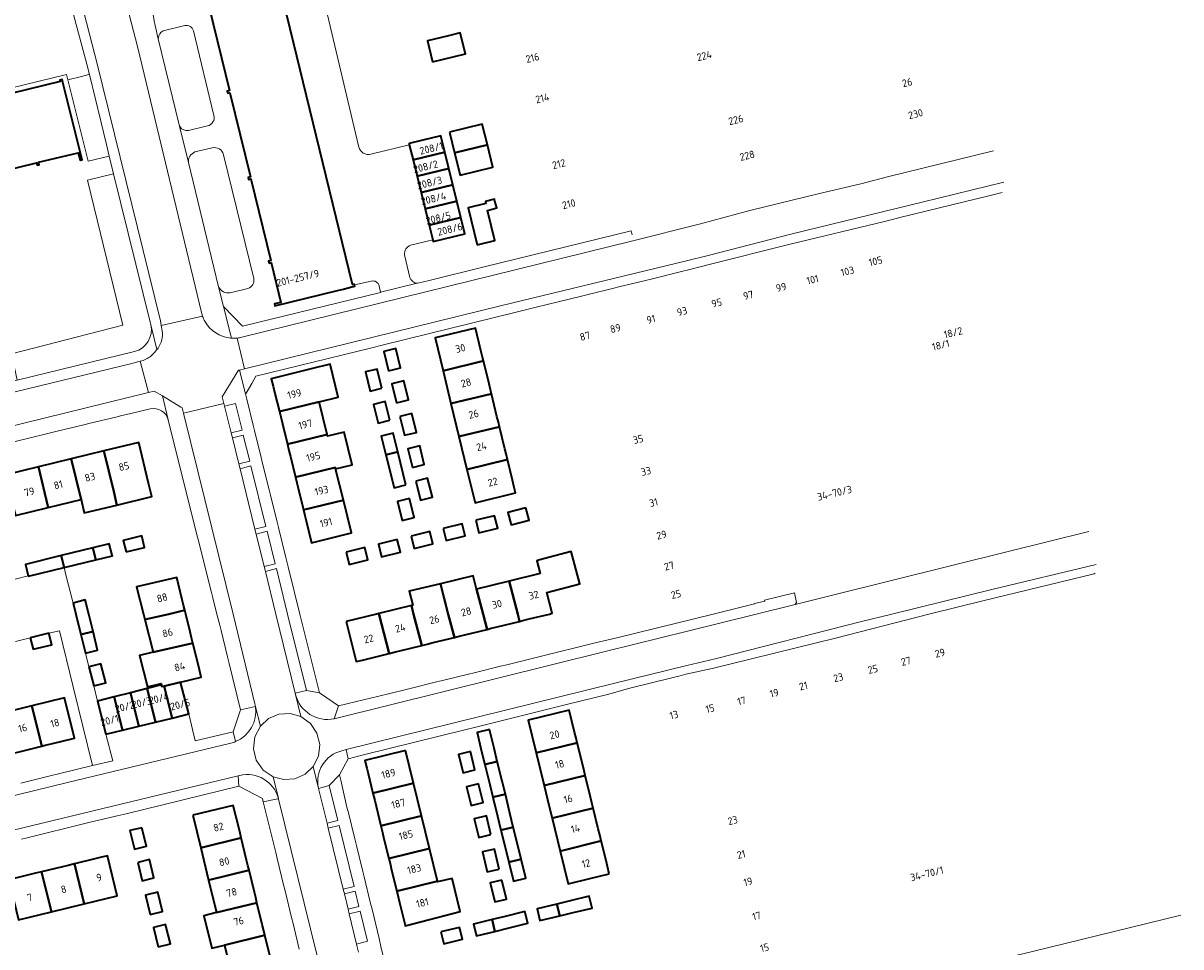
# Model space of a CAD drawing. Extents: x 150256 to 156914, y 461459 to 469481.
# Tile 444 of 656: x 156480 to 156689, y 463940 to 464107. Entities that reach past the tile are written whole.
import ezdxf
from ezdxf.enums import TextEntityAlignment as Align

# ---------------------------------------------------------------- set-up
doc = ezdxf.new("R2010")
doc.units = 0
doc.header["$LTSCALE"] = 0.75
for name, color, linetype, lineweight in [('B-RO-GR-BEPLANTING_CULTUUR_BODEMBEDEKKER-GV', 251, 'CONTINUOUS', 18), ('B-RO-OG-BEBOUWING-GV', 6, 'CONTINUOUS', 35), ('B-RO-OG-BEBOUWING-T18', 1, 'CONTINUOUS', 18), ('B-RO-OG-TERREIN_CULTUURSCHEIDING-GV', 251, 'CONTINUOUS', 18), ('B-RO-VH-VERHARDING_ASFALT-GV', 251, 'CONTINUOUS', 18), ('B-RO-VH-VERHARDING_BETONSTRAATSTEEN-GV', 251, 'CONTINUOUS', 18), ('B-RO-VH-VERHARDING_STRAATBAKSTEEN-GV', 251, 'CONTINUOUS', 18), ('B-RO-VH-VERHARDING_TEGEL-GV', 251, 'CONTINUOUS', 18)]:
    doc.layers.add(name, color=color, linetype=linetype, lineweight=lineweight)
doc.styles.add('NLCS-ISO-M200-T18', font='NLCS-ISO.ttf', dxfattribs={"height": 360})

msp = doc.modelspace()

# ---------------------------------------------------------------- linework, layer by layer
at = {"layer": 'B-RO-GR-BEPLANTING_CULTUUR_BODEMBEDEKKER-GV'}
msp.add_lwpolyline([(156495.489, 464082.689), (156495.018, 464084.842), (156491.932, 464097.478), (156491.807, 464097.448), (156490.52, 464097.134), (156488.047, 464096.53), (156491.676, 464081.836)], close=True, dxfattribs=at)
for points in [[(156502.971, 464052.507), (156496.292, 464079.502), (156491.569, 464078.382), (156497.965, 464052.192), (156477.825, 464047.035), (156477.945, 464046.495), (156478.885, 464042.26)], [(156478.885, 464042.26), (156500.084, 464047.4)]]:
    msp.add_lwpolyline(points, dxfattribs=at)
for points in [[(156500.084, 464047.4, 0.3946359), (156503.029, 464052.269)], [(156503.029, 464052.269, 0.0158648), (156502.971, 464052.507)]]:
    msp.add_lwpolyline(points, format="xyb", dxfattribs=at)
at = {"layer": 'B-RO-OG-BEBOUWING-GV'}
for points in [[(156513.577, 464109.572), (156517.225, 464094.558), (156516.808, 464094.439), (156516.921, 464094.08), (156517.317, 464094.176), (156521.005, 464078.995), (156520.571, 464078.872), (156520.685, 464078.512), (156521.098, 464078.613), (156524.683, 464063.859), (156524.253, 464063.737), (156524.366, 464063.378), (156524.775, 464063.477), (156526.521, 464056.29), (156525.369, 464056.01), (156525.443, 464055.708), (156536.742, 464058.458), (156537.811, 464058.718), (156538.394, 464058.86), (156539.56, 464059.144), (156539.851, 464059.214), (156539.788, 464059.473), (156539.755, 464059.608), (156539.45, 464059.533), (156524.611, 464120.373)], [(156467.535, 464077.918), (156482.352, 464081.513), (156482.473, 464081.092), (156482.832, 464081.176), (156482.728, 464081.604), (156489.893, 464083.343), (156490.222, 464081.986), (156490.287, 464082.002), (156490.587, 464082.075), (156487.076, 464096.294), (156487.014, 464096.544), (156486.593, 464096.442), (156486.654, 464096.191), (156435.164, 464083.633)]]:
    msp.add_lwpolyline(points, dxfattribs=at)
for points in [[(156553.912, 464099.743), (156559.849, 464101.195), (156558.92, 464104.995), (156556.801, 464104.477), (156554.249, 464103.853), (156552.983, 464103.543)], [(156556.969, 464087.075), (156557.036, 464086.803), (156557.896, 464083.299), (156563.819, 464084.746), (156562.891, 464088.528)], [(156549.711, 464084.791), (156550.391, 464082.037), (156556.118, 464083.452), (156555.39, 464086.399), (156552.122, 464085.592), (156549.663, 464084.984)], [(156563.819, 464084.746), (156557.896, 464083.299), (156558.877, 464079.301), (156564.799, 464080.754)], [(156550.391, 464082.037), (156551.12, 464079.087), (156556.847, 464080.502), (156556.118, 464083.452)], [(156551.12, 464079.087), (156551.848, 464076.138), (156557.575, 464077.553), (156556.847, 464080.502)], [(156551.848, 464076.138), (156552.577, 464073.189), (156558.304, 464074.604), (156557.575, 464077.553)], [(156558.304, 464074.604), (156552.577, 464073.189), (156553.305, 464070.24), (156559.032, 464071.655)], [(156561.937, 464066.679), (156565.165, 464067.457), (156563.851, 464072.91), (156565.507, 464073.361), (156565.164, 464074.591), (156565.07, 464074.929), (156563.456, 464074.55), (156563.554, 464074.143), (156560.327, 464073.366)], [(156553.956, 464067.606), (156554.034, 464067.291), (156559.761, 464068.706), (156559.032, 464071.655), (156553.305, 464070.24)], [(156563.119, 464045.713), (156562.948, 464046.416), (156562.655, 464047.623), (156561.679, 464051.647), (156554.36, 464049.872), (156555.799, 464043.938)], [(156545.954, 464043.962), (156548.137, 464044.489), (156547.297, 464047.968), (156545.114, 464047.441)], [(156526.229, 464036.588), (156533.413, 464038.356), (156536.849, 464039.202), (156535.395, 464045.132), (156531.954, 464044.285), (156524.77, 464042.517), (156525.106, 464041.15), (156525.373, 464040.068)], [(156564.558, 464039.779), (156564.387, 464040.483), (156564.118, 464041.593), (156563.119, 464045.713), (156555.799, 464043.938), (156557.238, 464038.004)], [(156544.755, 464040.805), (156543.916, 464044.244), (156541.807, 464043.73), (156542.646, 464040.291)], [(156547.393, 464038.163), (156549.56, 464038.693), (156548.725, 464042.107), (156546.558, 464041.577)], [(156557.238, 464038.004), (156558.678, 464032.07), (156565.997, 464033.845), (156565.8, 464034.656), (156565.547, 464035.702), (156564.558, 464039.779)], [(156526.229, 464036.588), (156526.53, 464035.364), (156526.776, 464034.366), (156527.688, 464030.659), (156534.872, 464032.427), (156533.413, 464038.356)], [(156546.215, 464035.006), (156545.359, 464038.371), (156543.25, 464037.835), (156544.105, 464034.47)], [(156548.018, 464035.676), (156548.842, 464032.296), (156550.987, 464032.82), (156550.163, 464036.199)], [(156529.148, 464024.73), (156536.332, 464026.498), (156536.4, 464026.222), (156539.371, 464026.953), (156537.918, 464032.851), (156534.948, 464032.12), (156534.872, 464032.427), (156527.688, 464030.659), (156527.965, 464029.535), (156528.235, 464028.438)], [(156545.489, 464028.752), (156547.627, 464029.278), (156546.784, 464032.665), (156544.653, 464032.13)], [(156560.117, 464026.136), (156567.436, 464027.911), (156567.191, 464028.92), (156566.961, 464029.868), (156565.997, 464033.845), (156558.678, 464032.07)], [(156494.514, 464029.456), (156496.308, 464022.113), (156496.895, 464019.691), (156503.194, 464021.217), (156502.607, 464023.639), (156500.828, 464030.985)], [(156550.281, 464026.478), (156552.408, 464026.998), (156551.585, 464030.363), (156549.458, 464029.843)], [(156488.608, 464028.025), (156490.402, 464020.683), (156490.988, 464018.261), (156496.895, 464019.691), (156496.308, 464022.113), (156494.514, 464029.456)], [(156549.109, 464023.322), (156547.627, 464029.278), (156545.489, 464028.752), (156546.963, 464022.793)], [(156476.797, 464025.164), (156478.59, 464017.821), (156484.496, 464019.252), (156482.702, 464026.594)], [(156482.702, 464026.594), (156484.496, 464019.252), (156490.402, 464020.683), (156488.608, 464028.025)], [(156536.332, 464026.498), (156529.148, 464024.73), (156529.403, 464023.692), (156529.642, 464022.722), (156530.607, 464018.801), (156537.791, 464020.569), (156536.4, 464026.222)], [(156560.117, 464026.136), (156561.581, 464020.099), (156568.9, 464021.874), (156568.605, 464023.093), (156568.342, 464024.174), (156567.436, 464027.911)], [(156550.882, 464024.02), (156551.757, 464020.573), (156553.875, 464021.111), (156553, 464024.557)], [(156530.607, 464018.801), (156530.847, 464017.824), (156531.089, 464016.842), (156532.065, 464012.877), (156539.249, 464014.645), (156537.791, 464020.569)], [(156549.719, 464020.873), (156547.565, 464020.333), (156548.422, 464016.916), (156550.576, 464017.456)], [(156561.742, 464016.93), (156562.29, 464014.691), (156565.673, 464015.519), (156565.125, 464017.757)], [(156570.786, 464019.172), (156567.517, 464018.322), (156568.097, 464016.094), (156571.365, 464016.944)], [(156555.819, 464015.473), (156556.364, 464013.265), (156559.78, 464014.109), (156559.235, 464016.317)], [(156498.54, 464011.226), (156501.876, 464012.047), (156501.368, 464014.112), (156498.032, 464013.291)], [(156547.528, 464013.448), (156544.12, 464012.601), (156544.678, 464010.357), (156548.086, 464011.204)], [(156550.032, 464014.06), (156550.573, 464011.837), (156553.971, 464012.663), (156553.43, 464014.887)], [(156487.355, 464008.399), (156493.065, 464009.794), (156492.534, 464011.964), (156486.823, 464010.553)], [(156493.065, 464009.794), (156496.073, 464010.53), (156496.048, 464010.619), (156495.478, 464012.692), (156492.534, 464011.964)], [(156538.272, 464011.167), (156538.822, 464008.952), (156542.21, 464009.793), (156541.659, 464012.008)], [(156480.887, 464006.899), (156480.908, 464006.812), (156487.355, 464008.399), (156486.823, 464010.553), (156480.397, 464008.965)], [(156569.629, 463998.676), (156570.391, 463998.864), (156571.381, 463999.108), (156575.002, 464000), (156575.514, 464000.126), (156574.525, 464003.909), (156580.484, 464005.467), (156578.966, 464011.272), (156573.064, 464009.729), (156572.717, 464009.638), (156573.325, 464007.311), (156567.733, 464005.928), (156569.282, 464000)], [(156501.933, 463999.001), (156506.263, 464000), (156509.163, 464000.669), (156508.935, 464001.602), (156508.696, 464002.578), (156507.715, 464006.581), (156500.434, 464004.902), (156501.679, 464000)], [(156550.083, 464001.561), (156550.491, 464000), (156551.974, 463994.33), (156552.904, 463994.559), (156554.004, 463994.829), (156557.859, 463995.779), (156556.755, 464000), (156555.966, 464003.017), (156555.327, 464005.461), (156549.698, 464004.108), (156550.314, 464001.618)], [(156557.859, 463995.779), (156558.701, 463995.986), (156559.751, 463996.244), (156563.744, 463997.228), (156563.019, 464000), (156561.85, 464004.472), (156561.253, 464006.886), (156555.327, 464005.461), (156555.966, 464003.017), (156556.755, 464000)], [(156567.733, 464005.928), (156561.85, 464004.472), (156563.019, 464000), (156563.744, 463997.228), (156564.504, 463997.415), (156565.577, 463997.679), (156569.629, 463998.676), (156569.282, 464000)], [(156488.96, 464001.982), (156489.473, 464000), (156490.394, 463996.309), (156492.582, 463996.813), (156491.807, 464000), (156491.148, 464002.548)], [(156544.199, 464000.106), (156546.089, 463992.88), (156547.184, 463993.15), (156548.209, 463993.402), (156551.974, 463994.33), (156550.491, 464000), (156550.083, 464001.561)], [(156509.163, 464000.669), (156506.263, 464000), (156501.933, 463999.001), (156503.424, 463993.134), (156503.432, 463993.101), (156510.613, 463994.757), (156510.381, 463995.702), (156510.118, 463996.776), (156509.327, 464000)], [(156538.314, 463998.656), (156540.1, 463991.406), (156541.248, 463991.688), (156542.209, 463991.925), (156546.089, 463992.88), (156544.199, 464000.106), (156543.771, 464000)], [(156492.582, 463996.813), (156490.394, 463996.309), (156491.233, 463992.943), (156493.39, 463993.493)], [(156481.239, 463995.721), (156481.76, 463993.622), (156485.119, 463994.432), (156484.612, 463996.535)], [(156508.377, 463987.695), (156512.125, 463988.584), (156511.802, 463989.903), (156511.547, 463990.943), (156510.613, 463994.757), (156503.432, 463993.101), (156503.424, 463993.134), (156500.974, 463992.508), (156502.418, 463986.851), (156504.862, 463987.474), (156504.93, 463987.206), (156505.009, 463986.895), (156505.411, 463986.991)], [(156491.822, 463990.463), (156492.704, 463987.033), (156494.864, 463987.588), (156493.983, 463991.018)], [(156503.862, 463980.473), (156502.344, 463986.546), (156499.355, 463985.782), (156500.867, 463979.741)], [(156505.411, 463986.991), (156505.009, 463986.895), (156504.93, 463987.206), (156502.344, 463986.546), (156503.862, 463980.473), (156506.858, 463981.206)], [(156505.411, 463986.991), (156506.858, 463981.206), (156509.857, 463981.94), (156508.377, 463987.695)], [(156481.534, 463983.404), (156483.321, 463976.137), (156483.937, 463976.289), (156485.039, 463976.56), (156489.207, 463977.585), (156487.42, 463984.852)], [(156494.875, 463978.275), (156497.871, 463979.008), (156496.367, 463985.019), (156493.379, 463984.256)], [(156496.367, 463985.019), (156497.871, 463979.008), (156500.867, 463979.741), (156499.355, 463985.782)], [(156483.321, 463976.137), (156481.534, 463983.404), (156475.648, 463981.957), (156477.435, 463974.69), (156478.183, 463974.874), (156479.229, 463975.131)], [(156580.036, 463976.742), (156579.829, 463977.589), (156579.56, 463978.686), (156578.588, 463982.657), (156571.175, 463980.842), (156572.623, 463974.927)], [(156564.178, 463979.137), (156561.935, 463978.583), (156562.772, 463975.19), (156563.352, 463972.828), (156565.58, 463973.378), (156565.015, 463975.744)], [(156581.485, 463970.827), (156581.28, 463971.663), (156581.03, 463972.683), (156580.036, 463976.742), (156572.623, 463974.927), (156574.072, 463969.011)], [(156549.043, 463975.352), (156541.691, 463973.563), (156542.036, 463972.145), (156542.267, 463971.197), (156543.128, 463967.659), (156550.48, 463969.448)], [(156560.735, 463975.171), (156558.591, 463974.634), (156559.427, 463971.293), (156561.571, 463971.83)], [(156564.823, 463966.886), (156567.064, 463967.431), (156566.469, 463969.779), (156565.58, 463973.378), (156563.352, 463972.828), (156564.241, 463969.229)], [(156581.485, 463970.827), (156574.072, 463969.011), (156574.996, 463965.235), (156575.521, 463963.092), (156582.933, 463964.912), (156582.693, 463965.893), (156582.442, 463966.918)], [(156543.128, 463967.659), (156543.451, 463966.331), (156543.704, 463965.292), (156544.564, 463961.755), (156551.916, 463963.544), (156550.48, 463969.448)], [(156562.192, 463969.316), (156560.03, 463968.786), (156560.861, 463965.4), (156563.023, 463965.93)], [(156568.476, 463961.523), (156567.888, 463964.047), (156567.064, 463967.431), (156564.823, 463966.886), (156565.647, 463963.501), (156566.27, 463960.972)], [(156510.608, 463963.645), (156512.035, 463957.785), (156519.339, 463959.563), (156519.131, 463960.415), (156518.886, 463961.421), (156517.911, 463965.423)], [(156553.353, 463957.64), (156551.916, 463963.544), (156544.564, 463961.755), (156544.858, 463960.546), (156545.134, 463959.415), (156546.001, 463955.851)], [(156564.446, 463960.149), (156563.627, 463963.547), (156561.449, 463963.022), (156562.268, 463959.625)], [(156582.933, 463964.912), (156575.521, 463963.092), (156576.968, 463957.181), (156584.382, 463958.997), (156584.103, 463960.136), (156583.848, 463961.176)], [(156501.372, 463961.396), (156499.243, 463960.869), (156500.076, 463957.505), (156502.205, 463958.032)], [(156568.476, 463961.523), (156566.27, 463960.972), (156567.109, 463957.616), (156567.705, 463955.189), (156569.908, 463955.731), (156569.315, 463958.168)], [(156519.339, 463959.563), (156512.035, 463957.785), (156513.462, 463951.925), (156520.766, 463953.703), (156520.554, 463954.572), (156520.315, 463955.555)], [(156547.438, 463949.947), (156554.79, 463951.736), (156553.353, 463957.64), (156546.001, 463955.851), (156546.287, 463954.674), (156546.511, 463953.755)], [(156565.948, 463953.924), (156565.092, 463957.542), (156562.936, 463957.032), (156563.792, 463953.414)], [(156585.83, 463953.081), (156585.505, 463954.408), (156585.248, 463955.461), (156584.382, 463958.997), (156576.968, 463957.181), (156578.417, 463951.266), (156582.333, 463952.225)], [(156491, 463947.649), (156489.242, 463954.875), (156488.078, 463954.592), (156487.031, 463954.337), (156483.29, 463953.426), (156485.048, 463946.201)], [(156489.242, 463954.875), (156491, 463947.649), (156496.95, 463949.097), (156495.192, 463956.322), (156493.879, 463956.003), (156492.903, 463955.766)], [(156500.648, 463955.106), (156501.445, 463951.826), (156503.579, 463952.345), (156502.782, 463955.624)], [(156569.908, 463955.731), (156567.705, 463955.189), (156568.554, 463951.739), (156570.756, 463952.281)], [(156477.338, 463951.979), (156479.096, 463944.753), (156485.048, 463946.201), (156483.29, 463953.426), (156482.2, 463953.161), (156481.21, 463952.921)], [(156514.89, 463946.065), (156522.193, 463947.843), (156521.965, 463948.779), (156521.727, 463949.755), (156520.766, 463953.703), (156513.462, 463951.925)], [(156554.723, 463945.17), (156558.902, 463946.267), (156558.852, 463946.475), (156557.47, 463952.213), (156554.818, 463951.619), (156554.79, 463951.736), (156547.438, 463949.947), (156547.687, 463948.922), (156547.937, 463947.897), (156548.873, 463944.048), (156548.967, 463943.66)], [(156566.429, 463951.908), (156564.327, 463951.407), (156565.138, 463948.001), (156567.24, 463948.501)], [(156502.903, 463945.695), (156505.146, 463946.235), (156504.282, 463949.748), (156502.07, 463949.226), (156502.052, 463949.222)], [(156576.362, 463947.605), (156576.878, 463945.482), (156579.287, 463946.051), (156582.728, 463946.888), (156582.206, 463949.034), (156578.765, 463948.197)], [(156522.193, 463947.843), (156514.89, 463946.065), (156512.578, 463945.502), (156514.022, 463939.646), (156516.317, 463940.205), (156523.62, 463941.983), (156523.424, 463942.79), (156523.156, 463943.892)], [(156576.878, 463945.482), (156576.362, 463947.605), (156572.795, 463946.738), (156573.31, 463944.615)], [(156565.169, 463942.655), (156564.661, 463944.788), (156561.329, 463943.996), (156561.836, 463941.863)], [(156564.661, 463944.788), (156565.169, 463942.655), (156567.529, 463943.271), (156571.106, 463944.146), (156570.596, 463946.229), (156567.019, 463945.354)], [(156504.346, 463939.891), (156506.597, 463940.437), (156505.687, 463943.91), (156503.47, 463943.397)], [(156555.408, 463942.585), (156555.919, 463940.446), (156559.296, 463941.253), (156558.786, 463943.391)], [(156523.62, 463941.983), (156516.317, 463940.205), (156517.744, 463934.345), (156525.048, 463936.123), (156524.811, 463937.094), (156524.573, 463938.071)]]:
    msp.add_lwpolyline(points, close=True, dxfattribs=at)
at = {"layer": 'B-RO-OG-TERREIN_CULTUURSCHEIDING-GV'}
for points in [[(156434.928, 464084.604), (156487.807, 464097.501), (156488.047, 464096.53), (156490.52, 464097.134), (156491.807, 464097.448), (156491.932, 464097.478), (156491.475, 464099.349), (156486.436, 464117.999), (156485.559, 464121.546), (156485.485, 464121.847), (156482.154, 464120.807), (156477.957, 464119.496), (156477.738, 464119.428), (156477.823, 464119.073)], [(156509.131, 464106.314), (156505.219, 464105.376)], [(156504.375, 464104.086), (156504.356, 464103.919), (156508.199, 464088.129), (156508.288, 464088.003)], [(156514.423, 464090.092), (156510.697, 464105.359)], [(156509.806, 464087.367), (156513.255, 464088.184)], [(156514.103, 464084.226), (156510.993, 464083.474)], [(156521.609, 464060.61), (156516.135, 464082.988)], [(156509.796, 464081.57), (156515.259, 464059.127)], [(156517.334, 464058.018), (156520.546, 464058.839)]]:
    msp.add_lwpolyline(points, dxfattribs=at)
for points in [[(156510.697, 464105.359, 0.4096344), (156509.131, 464106.314)], [(156505.219, 464105.376, 0.2389326), (156504.375, 464104.086)], [(156513.255, 464088.184, 0.4161298), (156514.423, 464090.092)], [(156508.288, 464088.003, 0.3028596), (156509.806, 464087.367)], [(156510.993, 464083.474, 0.3260589), (156509.796, 464081.57)], [(156516.135, 464082.988, 0.4122806), (156514.103, 464084.226)], [(156520.546, 464058.839, 0.410661), (156521.609, 464060.61)], [(156515.259, 464059.127, 0.3241991), (156517.334, 464058.018)]]:
    msp.add_lwpolyline(points, format="xyb", dxfattribs=at)
for points in [[(156516.334, 464037.56), (156517.532, 464032.705), (156519.506, 464033.192), (156518.303, 464038.046)], [(156520.887, 464027.617), (156519.722, 464032.319), (156517.748, 464031.831), (156518.908, 464027.129)], [(156521.82, 464015.329), (156523.81, 464015.82), (156521.104, 464026.743), (156519.124, 464026.255)], [(156523.486, 464008.58), (156525.482, 464009.072), (156524.027, 464014.946), (156522.036, 464014.455)], [(156523.701, 464007.706), (156525.603, 464000), (156529.092, 463985.716), (156531.134, 463986.173), (156527.73, 464000), (156525.699, 464008.199)], [(156534.844, 463962.209), (156536.796, 463962.691), (156535.245, 463969.01), (156533.301, 463968.508)], [(156539.719, 463950.79), (156537.011, 463961.817), (156535.058, 463961.335), (156537.76, 463950.306)], [(156537.974, 463949.432), (156538.643, 463946.701), (156540.604, 463947.185), (156539.933, 463949.916)], [(156540.818, 463946.311), (156538.857, 463945.827), (156540.197, 463940.359), (156542.154, 463940.871)]]:
    msp.add_lwpolyline(points, close=True, dxfattribs=at)
at = {"layer": 'B-RO-VH-VERHARDING_ASFALT-GV'}
for points in [[(156492.421, 464134.777), (156484.833, 464132.854), (156486.967, 464124.409), (156487.58, 464121.984), (156488.386, 464118.793), (156491.391, 464106.857), (156493.293, 464099.408), (156504.739, 464052.977), (156504.89, 464052.12), (156512.338, 464053.836), (156512.153, 464054.455), (156500.67, 464102.295), (156495.58, 464122.056), (156495.188, 464123.635), (156494.585, 464126.062)], [(156423.937, 464020.701), (156502.569, 464040.018), (156501.112, 464045.662), (156499.605, 464045.236), (156478.522, 464040.148), (156466.881, 464037.339), (156422.514, 464026.556)]]:
    msp.add_lwpolyline(points, close=True, dxfattribs=at)
for points in [[(156655.246, 464083.652), (156636.079, 464078.978), (156631.295, 464077.727), (156623.777, 464075.954), (156611.207, 464072.898), (156602.283, 464070.481), (156589.857, 464067.355), (156519.462, 464049.993)], [(156518.623, 464049.858), (156519.947, 464044.294), (156566.186, 464055.656), (156599.798, 464063.803), (156603.698, 464064.797), (156618.852, 464068.661), (156642.328, 464074.434), (156657.127, 464078.009)], [(156516.334, 464037.56), (156516.21, 464038.062), (156508.92, 464036.263), (156517.917, 464000), (156521.828, 463983.785)], [(156521.918, 463983.272), (156521.921, 463983.249), (156522.8, 463979.742), (156524.298, 463981.107), (156526.165, 463981.893), (156528.183, 463982.018), (156530.134, 463981.462), (156529.151, 463985.476), (156529.147, 463985.492), (156529.092, 463985.716), (156525.603, 464000), (156523.701, 464007.706), (156523.486, 464008.58), (156522.036, 464014.455), (156521.82, 464015.329), (156519.124, 464026.255), (156518.908, 464027.129), (156517.748, 464031.831), (156517.532, 464032.705), (156516.334, 464037.56)], [(156672.466, 464014.893), (156657.875, 464011.318), (156626.179, 464003.428), (156619.383, 464001.739), (156612.386, 464000), (156599.975, 463996.895), (156585.316, 463993.263), (156536.152, 463981.081)], [(156537.499, 463975.298), (156538.3, 463975.496), (156586.614, 463987.427), (156599.858, 463990.698), (156604.956, 463991.913), (156631.378, 463998.65), (156636.884, 464000), (156655.18, 464004.485), (156673.783, 464008.918)], [(156529.151, 463985.476), (156530.134, 463981.462), (156531.84, 463980.227), (156533.018, 463978.48), (156533.52, 463976.436), (156533.28, 463974.342), (156532.334, 463972.458), (156533.301, 463968.508)], [(156526.075, 463966.663), (156525.098, 463970.573), (156523.307, 463971.796), (156522.072, 463973.569), (156521.543, 463975.671), (156521.8, 463977.822), (156522.8, 463979.742), (156521.921, 463983.249)], [(156517.492, 463976.69), (156487.959, 463969.55), (156440.443, 463957.935), (156439.009, 463957.649), (156438.612, 463957.569)], [(156540.551, 463938.912), (156540.197, 463940.359), (156538.857, 463945.827), (156538.643, 463946.701), (156537.974, 463949.432), (156537.76, 463950.306), (156535.058, 463961.335), (156534.844, 463962.209), (156533.301, 463968.508), (156532.334, 463972.458), (156530.876, 463971.076), (156529.045, 463970.249), (156527.045, 463970.076), (156525.098, 463970.573), (156526.075, 463966.663), (156526.086, 463966.624), (156526.102, 463966.56), (156526.104, 463966.554), (156538.791, 463915.071)], [(156440.508, 463951.763), (156440.617, 463951.792), (156465.595, 463957.942), (156518.787, 463970.778), (156519.055, 463970.843)], [(156689.077, 463945.62), (156662.272, 463939.036), (156642.881, 463934.406), (156636.324, 463932.815), (156609.534, 463926.331), (156602.938, 463924.7), (156599.881, 463923.944), (156553.267, 463912.615)]]:
    msp.add_lwpolyline(points, dxfattribs=at)
for points in [[(156519.462, 464049.993, -0.048943), (156518.623, 464049.858)], [(156536.152, 463981.081, -0.4043573), (156529.151, 463985.476)], [(156521.921, 463983.249, -0.3467971), (156518.326, 463976.967)], [(156521.828, 463983.785, -0.0470457), (156521.918, 463983.272)], [(156518.326, 463976.967, -0.0608144), (156517.492, 463976.69)], [(156533.301, 463968.508, -0.4082591), (156537.499, 463975.298)], [(156519.055, 463970.843, -0.4065909), (156526.075, 463966.663)]]:
    msp.add_lwpolyline(points, format="xyb", dxfattribs=at)
at = {"layer": 'B-RO-VH-VERHARDING_BETONSTRAATSTEEN-GV'}
for points in [[(156540.593, 464084.371), (156532.672, 464117.705), (156531.541, 464122.577), (156524.815, 464120.861), (156524.916, 464120.447), (156524.611, 464120.373), (156539.45, 464059.533), (156539.755, 464059.608), (156539.788, 464059.473), (156542.831, 464060.146)], [(156551.12, 464079.087), (156550.391, 464082.037), (156549.711, 464084.791), (156542.732, 464083.066)], [(156549.946, 464066.638), (156550.71, 464066.822), (156553.956, 464067.606), (156553.305, 464070.24), (156552.577, 464073.189), (156551.848, 464076.138), (156551.12, 464079.087)], [(156549.792, 464060.817), (156548.865, 464064.896)], [(156544.261, 464059.265), (156544.51, 464058.137), (156551.155, 464059.756)], [(156512.355, 464053.781), (156512.338, 464053.836), (156504.89, 464052.12), (156505.063, 464051.145)], [(156501.112, 464045.662), (156502.569, 464040.018), (156503.643, 464040.282), (156505.104, 464039.406), (156508.449, 464037.399), (156508.674, 464037.264), (156508.92, 464036.263), (156516.21, 464038.062), (156515.927, 464039.209), (156518.863, 464044.028), (156519.063, 464044.077), (156519.947, 464044.294), (156518.623, 464049.858)], [(156517.601, 464049.833), (156517.565, 464049.837), (156517.495, 464049.846)], [(156504.329, 464048.046), (156504.116, 464047.771), (156503.689, 464047.223)], [(156478.59, 463995.063), (156481.239, 463995.721), (156484.612, 463996.535), (156486.524, 463996.987), (156489.013, 463986.823), (156492.494, 463972.605), (156496.129, 463973.48), (156494.875, 463978.275), (156493.379, 463984.256), (156492.704, 463987.033), (156491.822, 463990.463), (156491.233, 463992.943), (156490.394, 463996.309), (156489.473, 464000), (156488.96, 464001.982), (156487.749, 464006.823), (156487.355, 464008.399), (156480.908, 464006.812), (156480.887, 464006.899), (156478.509, 464006.319)]]:
    msp.add_lwpolyline(points, dxfattribs=at)
for points in [[(156542.732, 464083.066, -0.4203983), (156540.593, 464084.371)], [(156548.865, 464064.896, -0.3553075), (156549.946, 464066.638)], [(156542.831, 464060.146, -0.415906), (156544.261, 464059.265)], [(156551.155, 464059.756, -0.3002946), (156549.792, 464060.817)], [(156512.774, 464052.891, -0.057299), (156512.355, 464053.781)], [(156505.063, 464051.145, -0.1851521), (156504.329, 464048.046)], [(156517.495, 464049.846, -0.2505802), (156512.774, 464052.891)], [(156518.623, 464049.858, -0.0577433), (156517.601, 464049.833)], [(156503.689, 464047.223, -0.0953936), (156502.114, 464046.028)], [(156502.114, 464046.028, -0.0616683), (156501.112, 464045.662)]]:
    msp.add_lwpolyline(points, format="xyb", dxfattribs=at)
msp.add_lwpolyline([(156532.334, 463972.458), (156533.28, 463974.342), (156533.52, 463976.436), (156533.018, 463978.48), (156531.84, 463980.227), (156530.134, 463981.462), (156528.183, 463982.018), (156526.165, 463981.893), (156524.298, 463981.107), (156522.8, 463979.742), (156521.8, 463977.822), (156521.543, 463975.671), (156522.072, 463973.569), (156523.307, 463971.796), (156525.098, 463970.573), (156527.045, 463970.076), (156529.045, 463970.249), (156530.876, 463971.076)], close=True, dxfattribs=at)
at = {"layer": 'B-RO-VH-VERHARDING_STRAATBAKSTEEN-GV'}
for points in [[(156536.152, 463981.081), (156536.898, 463983.386), (156533.502, 463985.754), (156531.134, 463986.173), (156529.092, 463985.716), (156529.147, 463985.492), (156529.151, 463985.476)], [(156521.918, 463983.272), (156519.224, 463982.674), (156517.916, 463978.729), (156518.326, 463976.967)], [(156521.921, 463983.249), (156521.918, 463983.272)], [(156533.301, 463968.508), (156535.245, 463969.01), (156537.09, 463970.951), (156538.65, 463973.85), (156538.3, 463975.496)], [(156538.3, 463975.496), (156537.499, 463975.298)], [(156519.055, 463970.843), (156518.787, 463970.778), (156518.911, 463968.91), (156523.159, 463966.701), (156523.317, 463966.063), (156525.952, 463966.636), (156526.075, 463966.663)]]:
    msp.add_lwpolyline(points, dxfattribs=at)
for points in [[(156529.151, 463985.476, 0.4043573), (156536.152, 463981.081)], [(156518.326, 463976.967, 0.3467971), (156521.921, 463983.249)], [(156537.499, 463975.298, 0.4082591), (156533.301, 463968.508)], [(156526.075, 463966.663, 0.4065909), (156519.055, 463970.843)]]:
    msp.add_lwpolyline(points, format="xyb", dxfattribs=at)
at = {"layer": 'B-RO-VH-VERHARDING_TEGEL-GV'}
for points in [[(156505.063, 464051.145), (156504.89, 464052.12), (156504.739, 464052.977), (156493.293, 464099.408), (156491.391, 464106.857), (156488.386, 464118.793), (156487.58, 464121.984), (156486.967, 464124.409), (156484.833, 464132.854), (156484.526, 464134.047), (156484.215, 464135.308), (156483.225, 464137.924)], [(156491.845, 464138.481), (156492.152, 464135.941), (156492.276, 464135.371), (156492.421, 464134.777), (156494.585, 464126.062), (156495.188, 464123.635), (156495.58, 464122.056), (156500.67, 464102.295), (156512.153, 464054.455), (156512.338, 464053.836), (156512.355, 464053.781)], [(156482.13, 464135.031), (156482.565, 464133.243), (156482.662, 464133.267), (156484.959, 464123.973), (156485.485, 464121.847), (156485.559, 464121.546), (156486.436, 464117.999), (156491.475, 464099.349), (156491.932, 464097.478), (156495.018, 464084.842), (156495.489, 464082.689), (156496.292, 464079.502), (156502.971, 464052.507)], [(156517.495, 464049.846), (156517.565, 464049.837), (156516.152, 464055.578), (156515.259, 464059.127), (156509.796, 464081.57), (156508.199, 464088.129), (156504.356, 464103.919)], [(156657.127, 464078.009), (156642.328, 464074.434), (156618.852, 464068.661), (156603.698, 464064.797), (156599.798, 464063.803), (156566.186, 464055.656), (156519.947, 464044.294), (156519.063, 464044.077), (156520.129, 464039.807), (156520.238, 464039.912), (156521.245, 464041.65), (156521.997, 464042.945), (156542.947, 464048.119), (156542.948, 464048.114), (156544.833, 464048.579), (156544.832, 464048.584), (156561.425, 464052.676), (156568.758, 464054.485), (156572.65, 464055.439), (156576.602, 464056.407), (156580.788, 464057.432), (156581.791, 464057.678), (156586.646, 464058.867), (156587.564, 464059.092), (156592.355, 464060.266), (156593.4, 464060.522), (156598.365, 464061.738), (156599.331, 464061.975), (156599.872, 464062.113), (156604.116, 464063.191), (156618.477, 464066.843), (156635.531, 464070.926), (156636.991, 464071.275), (156638.329, 464071.609), (156654.415, 464075.557), (156656.774, 464076.136)], [(156589.957, 464068.493), (156589.771, 464069.246), (156562.972, 464062.635), (156553.293, 464060.277)], [(156519.462, 464049.993), (156589.857, 464067.355)], [(156553.293, 464060.277), (156551.27, 464059.784), (156551.155, 464059.756), (156544.51, 464058.137), (156544.528, 464058.057), (156519.583, 464051.978), (156516.152, 464055.578), (156517.565, 464049.837), (156517.601, 464049.833)], [(156503.689, 464047.223), (156504.116, 464047.771), (156503.029, 464052.269)], [(156503.029, 464052.269), (156504.116, 464047.771), (156504.329, 464048.046)], [(156500.084, 464047.4), (156478.885, 464042.26), (156475.318, 464041.396)], [(156478.397, 464040.145), (156478.522, 464040.148), (156499.605, 464045.236), (156501.112, 464045.662)], [(156506.173, 464035.058), (156505.104, 464039.406), (156503.643, 464040.282), (156502.569, 464040.018), (156423.937, 464020.701), (156423.776, 464020.661), (156423.47, 464020.585)], [(156521.828, 463983.785), (156517.917, 464000), (156508.92, 464036.263), (156508.674, 464037.264), (156508.449, 464037.399), (156505.104, 464039.406), (156506.173, 464035.058), (156511.356, 464014.333), (156511.734, 464012.821), (156512.966, 464007.895), (156513.973, 464003.871), (156514.217, 464002.896), (156514.94, 464000), (156515.475, 463998.014), (156515.723, 463996.996), (156516.877, 463992.263), (156517.166, 463991.077), (156519.224, 463982.674)], [(156439.904, 464014.258), (156442.315, 464014.833), (156440.578, 464021.92), (156443.957, 464022.732), (156450.047, 464024.206), (156451.121, 464024.467), (156455.901, 464025.632), (156456.911, 464025.878), (156461.698, 464027.045), (156462.751, 464027.301), (156467.622, 464028.489), (156468.584, 464028.724), (156473.419, 464029.907), (156474.472, 464030.165), (156479.237, 464031.331), (156480.247, 464031.578), (156485.117, 464032.77), (156486.086, 464033.007), (156490.943, 464034.196), (156492.045, 464034.464), (156496.678, 464035.589), (156497.754, 464035.843), (156499.163, 464036.177), (156502.87, 464037.054)], [(156673.783, 464008.918), (156655.18, 464004.485), (156636.884, 464000), (156631.378, 463998.65), (156604.956, 463991.913), (156599.858, 463990.698), (156586.614, 463987.427), (156538.3, 463975.496), (156538.65, 463973.85), (156541.452, 463974.546), (156559.763, 463979.099), (156561.707, 463979.578)], [(156561.707, 463979.578), (156578.335, 463983.691), (156585.537, 463985.473), (156587.005, 463985.88), (156589.31, 463986.523), (156597.362, 463988.531), (156598.371, 463988.782), (156599.658, 463989.121), (156604.422, 463990.165), (156626.714, 463995.662), (156643.561, 464000), (156653.533, 464002.414), (156655.303, 464002.843), (156673.407, 464007.249), (156673.594, 464007.357)], [(156519.224, 463982.674), (156521.918, 463983.272)], [(156518.326, 463976.967), (156517.916, 463978.729), (156511.03, 463977.069), (156509.857, 463981.94), (156506.858, 463981.206), (156503.862, 463980.473), (156500.867, 463979.741)], [(156500.867, 463979.741), (156497.871, 463979.008), (156494.875, 463978.275), (156496.129, 463973.48), (156492.494, 463972.605), (156486.342, 463971.123), (156485.324, 463970.874), (156480.508, 463969.699), (156479.539, 463969.462)], [(156440.443, 463957.935), (156487.959, 463969.55), (156517.492, 463976.69)], [(156479.671, 463959.331), (156480.695, 463959.586), (156485.501, 463960.777), (156486.497, 463961.025), (156491.345, 463962.227), (156492.271, 463962.457), (156493.623, 463962.769), (156496.905, 463963.525), (156498.55, 463963.917), (156518.911, 463968.91), (156518.787, 463970.778), (156465.595, 463957.942)], [(156549.972, 463918.054), (156544.587, 463939.943), (156544.276, 463941.378), (156542.98, 463946.657), (156542.727, 463947.687), (156541.537, 463952.531), (156541.303, 463953.486), (156540.147, 463958.188), (156539.859, 463959.361), (156538.694, 463964.104), (156538.449, 463965.102), (156537.328, 463969.962), (156537.09, 463970.951), (156535.245, 463969.01), (156536.796, 463962.691), (156534.844, 463962.209), (156535.058, 463961.335), (156537.011, 463961.817), (156539.719, 463950.79), (156537.76, 463950.306), (156537.974, 463949.432), (156539.933, 463949.916), (156540.604, 463947.185), (156538.643, 463946.701), (156538.857, 463945.827), (156540.818, 463946.311), (156542.154, 463940.871), (156540.197, 463940.359), (156540.551, 463938.912)], [(156538.791, 463915.071), (156526.104, 463966.554), (156526.102, 463966.56), (156526.086, 463966.624), (156526.075, 463966.663), (156525.952, 463966.636), (156523.317, 463966.063), (156524.149, 463962.711), (156524.395, 463961.722), (156525.592, 463956.903), (156525.853, 463955.85), (156527.007, 463951.073), (156527.27, 463949.984), (156528.434, 463945.164), (156528.699, 463944.069), (156529.834, 463939.457)]]:
    msp.add_lwpolyline(points, dxfattribs=at)
for points in [[(156504.356, 464103.919, -0.007289), (156502.973, 464110.394)], [(156512.355, 464053.781, 0.057299), (156512.774, 464052.891)], [(156503.029, 464052.269, -0.3946359), (156500.084, 464047.4)], [(156502.971, 464052.507, -0.0158648), (156503.029, 464052.269)], [(156504.329, 464048.046, 0.1851521), (156505.063, 464051.145)], [(156512.774, 464052.891, 0.2505802), (156517.495, 464049.846)], [(156517.601, 464049.833, 0.0577433), (156518.623, 464049.858)], [(156518.623, 464049.858, 0.048943), (156519.462, 464049.993)], [(156502.114, 464046.028, 0.0953936), (156503.689, 464047.223)], [(156501.112, 464045.662, 0.0616683), (156502.114, 464046.028)], [(156502.87, 464037.054, -0.4111899), (156506.173, 464035.058)], [(156521.918, 463983.272, 0.0470457), (156521.828, 463983.785)], [(156517.492, 463976.69, 0.0608144), (156518.326, 463976.967)]]:
    msp.add_lwpolyline(points, format="xyb", dxfattribs=at)
for points in [[(156523.81, 464015.82), (156521.82, 464015.329), (156522.036, 464014.455), (156524.027, 464014.946), (156525.482, 464009.072), (156523.486, 464008.58), (156523.701, 464007.706), (156525.699, 464008.199), (156527.73, 464000), (156531.134, 463986.173), (156533.502, 463985.754), (156529.916, 464000), (156527.812, 464008.539), (156527.405, 464010.188), (156526.07, 464015.604), (156525.828, 464016.586), (156524.621, 464021.484), (156524.382, 464022.454), (156523.212, 464027.203), (156522.942, 464028.299), (156521.754, 464033.131), (156521.512, 464034.113), (156520.349, 464038.845), (156520.118, 464039.797), (156520.129, 464039.807), (156519.063, 464044.077), (156518.863, 464044.028), (156515.927, 464039.209), (156516.21, 464038.062), (156516.334, 464037.56), (156518.303, 464038.046), (156519.506, 464033.192), (156517.532, 464032.705), (156517.748, 464031.831), (156519.722, 464032.319), (156520.887, 464027.617), (156518.908, 464027.129), (156519.124, 464026.255), (156521.104, 464026.743)], [(156585.316, 463993.263), (156599.975, 463996.895), (156612.386, 464000), (156619.383, 464001.739), (156619.659, 464002.088), (156619.291, 464003.812), (156613.853, 464002.528), (156613.903, 464002.342), (156612.039, 464001.873), (156612.042, 464001.862), (156604.603, 464000), (156587.173, 463995.703), (156584.872, 463995.169), (156583.287, 463994.803), (156573.089, 463992.264), (156572.142, 463992.031), (156567.299, 463990.844), (156566.19, 463990.572), (156561.409, 463989.399), (156560.412, 463989.154), (156555.695, 463987.997), (156554.642, 463987.739), (156549.891, 463986.573), (156548.901, 463986.331), (156543.959, 463985.118), (156542.935, 463984.867), (156536.898, 463983.386), (156536.152, 463981.081)]]:
    msp.add_lwpolyline(points, close=True, dxfattribs=at)

# ---------------------------------------------------------------- texts
at = {"layer": 'B-RO-OG-BEBOUWING-T18', "style": 'NLCS-ISO-M200-T18'}
for s, rotation, p in [('216', 13.7, (156571.96, 464100.479)), ('224', 13.7, (156602.996, 464100.845)), ('26', 13.6, (156639.65, 464096.025)), ('214', 13.7, (156573.738, 464093.185)), ('230', 13.6, (156641.158, 464090.341)), ('226', 13.6, (156608.701, 464089.278)), ('208/1', 13.9, (156553.69, 464084.13)), ('212', 13.9, (156576.73, 464081.296)), ('228', 13.6, (156610.732, 464082.819)), ('208/2', 13.9, (156552.647, 464080.824)), ('208/3', 13.9, (156553.366, 464077.914)), ('208/4', 13.9, (156554.073, 464075.051)), ('210', 13.9, (156578.521, 464074.072)), ('208/5', 13.9, (156554.941, 464071.538)), ('208/6', 13.9, (156557.05, 464069.53)), ('105', 13.6, (156633.936, 464063.747)), ('201-257/9', 13.6, (156529.566, 464060.701)), ('103', 13.6, (156628.848, 464061.935)), ('99', 13.6, (156616.875, 464059.034)), ('101', 13.6, (156622.554, 464060.41)), ('97', 13.6, (156610.94, 464057.596)), ('93', 14.3, (156598.979, 464054.674)), ('95', 13.6, (156605.227, 464056.212)), ('91', 14.3, (156593.367, 464053.244)), ('87', 14.3, (156581.437, 464050.205)), ('89', 14.3, (156586.939, 464051.607)), ('18/2', 13.7, (156647.951, 464050.831)), ('30', 13.6, (156558.928, 464048.006)), ('18/1', 13.7, (156645.71, 464048.59)), ('28', 13.6, (156559.955, 464041.787)), ('199', 13.8, (156528.947, 464039.764)), ('26', 13.6, (156561.33, 464036.117)), ('197', 13.8, (156530.921, 464034.26)), ('35', 13.8, (156591.043, 464031.566)), ('24', 13.6, (156562.748, 464030.271)), ('195', 13.8, (156532.356, 464028.433)), ('85', 13.6, (156498.15, 464026.675)), ('33', 13.8, (156592.455, 464025.794)), ('81', 13.6, (156486.298, 464023.35)), ('83', 13.6, (156492.017, 464024.735)), ('22', 13.6, (156564.786, 464023.856)), ('79', 13.6, (156481.067, 464022.082)), ('193', 13.8, (156533.863, 464022.309)), ('34-70/3', 13.6, (156626.52, 464021.855)), ('31', 13.8, (156593.838, 464020.138)), ('191', 13.8, (156534.669, 464016.518)), ('29', 13.8, (156595.27, 464014.285)), ('27', 13.8, (156596.64, 464008.687)), ('88', 14.2, (156505.06, 464002.935)), ('32', 13.8, (156572.178, 464003.424)), ('25', 13.7, (156597.892, 464003.569)), ('28', 13.8, (156559.979, 464000.42)), ('30', 13.8, (156565.539, 464001.789)), ('26', 13.8, (156554.234, 463999.005)), ('86', 13.8, (156506.037, 463996.621)), ('24', 13.8, (156548.079, 463997.49)), ('22', 13.8, (156542.373, 463995.536)), ('27', 13.6, (156639.418, 463991.47)), ('29', 13.6, (156645.563, 463992.953)), ('84', 14.2, (156508.226, 463990.475)), ('25', 13.6, (156633.435, 463990.026)), ('23', 13.6, (156627.21, 463988.523)), ('19', 13.6, (156615.629, 463985.728)), ('21', 13.6, (156620.898, 463987)), ('20/2', 13.8, (156498.285, 463983.227)), ('20/3', 13.7, (156501.349, 463983.977)), ('20/4', 13.8, (156504.472, 463984.74)), ('20/5', 14.4, (156508.31, 463983.65)), ('17', 13.6, (156609.741, 463984.307)), ('13', 14, (156597.516, 463981.775)), ('15', 13.6, (156604.039, 463982.931)), ('16', 13.8, (156479.867, 463979.407)), ('18', 13.8, (156485.694, 463980.308)), ('20/1', 14, (156495.57, 463980.79)), ('20', 13.8, (156575.939, 463978.206)), ('18', 13.8, (156576.867, 463972.867)), ('189', 13.6, (156545.945, 463971.166)), ('16', 13.8, (156578.401, 463966.601)), ('187', 13.6, (156547.711, 463965.741)), ('23', 14.1, (156608.12, 463962.708)), ('82', 13.7, (156515.242, 463961.52)), ('185', 13.6, (156549.091, 463960.07)), ('14', 13.8, (156579.714, 463961.239)), ('21', 14.1, (156609.659, 463956.568)), ('80', 13.7, (156516.267, 463955.273)), ('183', 13.7, (156550.582, 463953.941)), ('12', 13.8, (156581.635, 463954.941)), ('9', 13.6, (156493.657, 463952.412)), ('34-70/1', 13.8, (156643.206, 463953.076)), ('8', 13.7, (156487.266, 463950.277)), ('78', 13.7, (156517.621, 463949.71)), ('19', 14.1, (156610.896, 463951.634)), ('7', 13.6, (156481.135, 463948.786)), ('181', 13.6, (156552.07, 463947.83)), ('76', 13.7, (156518.888, 463944.512)), ('17', 14.1, (156612.447, 463945.444)), ('15', 14.1, (156613.88, 463939.725))]:
    msp.add_text(s, height=1.35, rotation=rotation, dxfattribs=at).set_placement(p, align=Align.MIDDLE)

doc.saveas('drawing.dxf')
